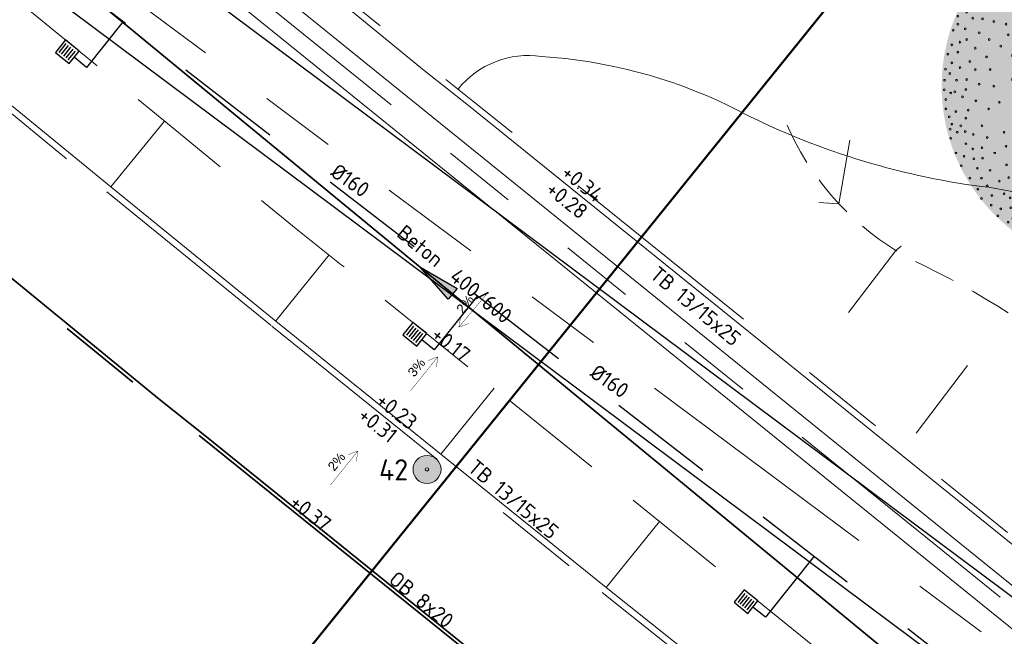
# Model space of a CAD drawing. Header units: metres. Extents: x 92403 to 95147, y 464428 to 465602.
# Tile 427 of 568: x 93200 to 93223, y 465138 to 465153. Entities that reach past the tile are written whole.
import ezdxf
from ezdxf.enums import TextEntityAlignment as Align

# ---------------------------------------------------------------- set-up
doc = ezdxf.new("R2010")
doc.units = ezdxf.units.M
for name, pattern in [('DASHED', [0.75, 0.5, -0.25]), ('DASHEDX2', [1.5, 1, -0.5]), ('RI-DRAINAGE', [19.2, 6, -1.8, 1.8, -1.8, 2.4, -1.8, 1.8, -1.8]), ('RI-GWA', [18.45, 6, -1.8, 1.75, -1.8, 1.75, -1.8, 1.75, -1.8]), ('RI-HWA_KOLKAANSLUITING', [4.3, 2.5, -1.8]), ('VH-OPSLUITBAND_80X200', [14, 8, -2, 2, -2]), ('VH-TROTTOIRBAND', [15, 5, -2, 2, -2, 2, -2]), ('XX-HIDDEN', [4, 2, -2])]:
    doc.linetypes.add(name, pattern=pattern)
doc.layers.get('0').update_dxf_attribs({"linetype": 'CONTINUOUS'})
for name, color, linetype, lineweight, true_color in [('B-OI-RI-GWA_TRANSPORTLEIDING-G', 7, 'RI-GWA', 18, 0xff8400), ('B-XX-KL-ET_LS_OV_LICHTMAST-S', 7, 'CONTINUOUS', 9, 0xff0026), ('N-OI-RI-DRAINAGE_DRAIN_PVC-G', 7, 'RI-DRAINAGE', 18, 0x00ff04), ('N-RO-GR-BOOM-V', 7, 'CONTINUOUS', 18, 0x002600)]:
    doc.layers.add(name, color=color, linetype=linetype, lineweight=lineweight, true_color=true_color)
for name, color, linetype, lineweight in [('B-WE-VH-VERHARDING_FUNDERING-G', 252, 'CONTINUOUS', 18), ('N-GV-GW-TALUDARCERING-S', 250, 'XX-HIDDEN', 0), ('N-RO-GR-BEPLANTING_CULTUUR_PLANTVAK HEESTERS', 78, 'CONTINUOUS', 9), ('N-RO-VW-MARKERING-G', 7, 'CONTINUOUS', 9), ('N-WE-GW-ONTGRAVING-V', 2, 'CONTINUOUS', 30), ('N-WE-IE-MEUBILAIR_WEGMEUBILAIR_LICHTMAST-T25', 7, 'CONTINUOUS', 25), ('N-WE-RI-HWA_KOLK_STRAATKOLK-S', 150, 'CONTINUOUS', 25), ('N-WE-RI-HWA_KOLKAANSLUITING-G', 150, 'RI-HWA_KOLKAANSLUITING', 25), ('N-WE-RI-KOLK-T18', 150, 'CONTINUOUS', 18), ('N-WE-VH-KANTOPSLUITING_OPSLUITBAND_80X200-G', 7, 'VH-OPSLUITBAND_80X200', 35), ('N-WE-VH-KANTOPSLUITING_TROTTOIRBAND-G', 7, 'VH-TROTTOIRBAND', 35), ('N-WE-VH-KANTOPSLUITING_TROTTOIRBAND_130 150-T18', 10, 'CONTINUOUS', 18), ('N-WE-VH-KANTOPSLUITING_VOORKANTBAND-G', 50, 'CONTINUOUS', 35), ('V-WE-RI-GWA_STROOMRICHTING-S', 30, 'CONTINUOUS', 25), ('V-WE-RI-VOLSCHUIMEN-G', 130, 'CONTINUOUS-V', 35), ('X-XX-AL-HOOGTELABEL-T-afschot', 7, 'CONTINUOUS', 18), ('X-XX-AL-HOOGTELABEL-T18', 7, 'CONTINUOUS', 18), ('X-XX-AL-hoogtelijnen-S', 98, 'DASHEDX2', 9), ('X-XX-AL-VERWIJZING-S', 7, 'CONTINUOUS', 13)]:
    doc.layers.add(name, color=color, linetype=linetype, lineweight=lineweight)
doc.layers.add('N-RO-GR-BOOM-S', color=7, linetype='CONTINUOUS', lineweight=9, true_color=0x005700, transparency=0.3)
doc.styles.add('1_500_2mm', font='arial.ttf', dxfattribs={"height": 1})
doc.styles.add('NLCS-ISO', font='NLCS-ISO.ttf')
doc.styles.add('NLCS-ISO-M200-T18', font='NLCS-ISO.ttf', dxfattribs={"height": 0.36})
doc.styles.add('NLCS-ISO-M200-T25', font='NLCS-ISO.ttf', dxfattribs={"height": 0.5})
doc.linetypes.add('CONTINUOUS-V', pattern='A,3.5,[24,NLCS.SHX,S=0.5,R=0,X=0,Y=0],3.5', length=7)

# ---------------------------------------------------------------- blocks, each defined once
blk = doc.blocks.new('LIGHTWEL 4M')
at = {"true_color": 0xffffff}
h = blk.add_hatch(color=7, dxfattribs=at)
h.dxf.hatch_style = 1
edge = h.paths.add_edge_path()
edge.add_arc((0, 0), 0.33, 0, 360)
at = {"color": 18, "true_color": 0x000000}
for radius in [0.33, 0.04]:
    blk.add_circle((0, 0), radius, dxfattribs=at)
blk = doc.blocks.new('STRAATKOLK 415X375')
at = {"layer": 'N-WE-RI-HWA_KOLK_STRAATKOLK-S', "flags": 128}
blk.add_lwpolyline([(-0.415, 0), (0, 0), (0, 0.375), (-0.415, 0.375)], close=True, dxfattribs=at)
for points in [[(-0.344, 0.055), (-0.344, 0.32)], [(-0.275, 0.055), (-0.275, 0.32)], [(-0.207, 0.055), (-0.207, 0.32)], [(-0.137, 0.055), (-0.137, 0.32)], [(-0.068, 0.055), (-0.068, 0.32)]]:
    blk.add_lwpolyline(points, dxfattribs=at)
blk = doc.blocks.new('*U300')
at = {"layer": 'N-RO-GR-BOOM-V', "linetype": 'ByBlock', "ltscale": 1, "transparency": 33554567}
h = blk.add_hatch(color=98, dxfattribs=at)
h.dxf.hatch_style = 1
h.set_gradient(color1=(0, 51, 0), color2=(184, 200, 91), rotation=177, centered=1, name='INVCURVED')
edge = h.paths.add_edge_path()
edge.add_arc((0, 0), 2, 0, 360)
at = {"color": 0, "lineweight": -2}
for centre, radius in [((-0.404, 1.935), 0.0101), ((-0.133, 1.971), 0.0101), ((-0.053, 1.993), 0.0101), ((0.078, 1.979), 0.0101), ((0.196, 1.979), 0.0101), ((0.269, 1.949), 0.0101), ((0.364, 1.942), 0.0101), ((-0.681, 1.861), 0.0101), ((-0.542, 1.898), 0.0101), ((-0.499, 1.825), 0.0101), ((-0.455, 1.847), 0.0101), ((-0.382, 1.847), 0.0101), ((-0.272, 1.927), 0.0101), ((-0.184, 1.825), 0.0101), ((-0.17, 1.913), 0.0101), ((-0.104, 1.832), 0.0101), ((-0.089, 1.905), 0.0101), ((0.027, 1.92), 0.0101), ((0.078, 1.891), 0.0101), ((0.166, 1.891), 0.0101), ((0.247, 1.876), 0.0101), ((0.415, 1.898), 0.0101), ((0.488, 1.92), 0.0101), ((0.547, 1.847), 0.0101), ((0.59, 1.891), 0.0101), ((0.642, 1.854), 0.0101), ((0.722, 1.832), 0.0101), ((-0.915, 1.723), 0.0101), ((-0.813, 1.788), 0.0101), ((-0.762, 1.803), 0.0101), ((-0.725, 1.723), 0.0101), ((-0.637, 1.81), 0.0101), ((-0.586, 1.774), 0.0101), ((-0.411, 1.737), 0.0101), ((-0.345, 1.73), 0.0101), ((-0.199, 1.723), 0.0101), ((-0.031, 1.759), 0.0101), ((0.101, 1.81), 0.0101), ((0.115, 1.723), 0.0101), ((0.276, 1.759), 0.0101), ((0.342, 1.81), 0.0101), ((0.437, 1.752), 0.0101), ((0.481, 1.81), 0.0101), ((0.583, 1.766), 0.0101), ((0.678, 1.766), 0.0101), ((0.722, 1.723), 0.0101), ((0.78, 1.796), 0.0101), ((0.839, 1.752), 0.0101), ((0.912, 1.766), 0.0101), ((-1.024, 1.613), 0.0101), ((-0.996, 1.693), 0.0101), ((-0.959, 1.635), 0.0101), ((-0.871, 1.701), 0.0101), ((-0.66, 1.664), 0.0101), ((-0.477, 1.686), 0.0101), ((-0.301, 1.613), 0.0101), ((-0.089, 1.664), 0.0101), ((0.027, 1.642), 0.0101), ((0.232, 1.642), 0.0101), ((0.371, 1.657), 0.0101), ((0.532, 1.708), 0.0101), ((0.598, 1.649), 0.0101), ((0.722, 1.635), 0.0101), ((0.832, 1.628), 0.0101), ((0.919, 1.613), 0.0101), ((0.941, 1.693), 0.0101), ((0.999, 1.628), 0.0101), ((1.043, 1.693), 0.0101), ((1.116, 1.62), 0.0101), ((-1.237, 1.511), 0.0101), ((-1.127, 1.584), 0.0101), ((-1.01, 1.547), 0.0101), ((-0.901, 1.562), 0.0101), ((-0.864, 1.518), 0.0101), ((-0.791, 1.606), 0.0101), ((-0.747, 1.577), 0.0101), ((-0.601, 1.584), 0.0101), ((-0.484, 1.584), 0.0101), ((-0.163, 1.606), 0.0101), ((-0.06, 1.511), 0.0101), ((0.137, 1.554), 0.0101), ((0.444, 1.584), 0.0101), ((0.532, 1.518), 0.0101), ((0.722, 1.54), 0.0101), ((0.788, 1.503), 0.0101), ((0.89, 1.526), 0.0101), ((1.043, 1.547), 0.0101), ((1.16, 1.533), 0.0101), ((1.233, 1.547), 0.0101), ((-1.317, 1.467), 0.0101), ((-1.244, 1.431), 0.0101), ((-1.142, 1.489), 0.0101), ((-1.091, 1.423), 0.0101), ((-0.966, 1.496), 0.0101), ((-0.93, 1.431), 0.0101), ((-0.842, 1.459), 0.0101), ((-0.783, 1.394), 0.0101), ((-0.696, 1.489), 0.0101), ((-0.586, 1.482), 0.0101), ((-0.484, 1.431), 0.0101), ((-0.272, 1.482), 0.0101), ((0.269, 1.474), 0.0101), ((0.451, 1.394), 0.0101), ((1.036, 1.459), 0.0101), ((1.138, 1.459), 0.0101), ((1.255, 1.482), 0.0101), ((1.255, 1.394), 0.0101), ((1.299, 1.438), 0.0101), ((1.35, 1.474), 0.0101), ((-1.441, 1.357), 0.0101), ((-1.353, 1.38), 0.0101), ((-1.207, 1.336), 0.0101), ((-1.178, 1.285), 0.0101), ((-1.098, 1.328), 0.0101), ((-1.024, 1.372), 0.0101), ((-0.908, 1.343), 0.0101), ((-0.827, 1.336), 0.0101), ((-0.623, 1.306), 0.0101), ((-0.469, 1.35), 0.0101), ((-0.352, 1.306), 0.0101), ((-0.148, 1.387), 0.0101), ((0.027, 1.365), 0.0101), ((0.181, 1.35), 0.0101), ((0.378, 1.313), 0.0101), ((0.7, 1.306), 0.0101), ((0.883, 1.336), 0.0101), ((0.978, 1.387), 0.0101), ((1.058, 1.343), 0.0101), ((1.131, 1.321), 0.0101), ((1.241, 1.292), 0.0101), ((1.357, 1.38), 0.0101), ((1.452, 1.336), 0.0101), ((1.533, 1.285), 0.0101), ((-1.609, 1.189), 0.0101), ((-1.514, 1.255), 0.0101), ((-1.427, 1.27), 0.0101), ((-1.346, 1.241), 0.0101), ((-1.054, 1.262), 0.0101), ((-0.959, 1.219), 0.0101), ((-0.681, 1.197), 0.0101), ((-0.228, 1.226), 0.0101), ((0.554, 1.211), 0.0101), ((1.145, 1.219), 0.0101), ((1.365, 1.27), 0.0101), ((1.467, 1.248), 0.0101), ((1.482, 1.197), 0.0101), ((-1.565, 1.116), 0.0101), ((-1.441, 1.124), 0.0101), ((-1.39, 1.08), 0.0101), ((-1.31, 1.146), 0.0101), ((-1.28, 1.073), 0.0101), ((-1.214, 1.16), 0.0101), ((-1.127, 1.16), 0.0101), ((-1.003, 1.102), 0.0101), ((-0.893, 1.146), 0.0101), ((-0.528, 1.138), 0.0101), ((0.152, 1.109), 0.0101), ((0.824, 1.167), 0.0101), ((1.014, 1.116), 0.0101), ((1.197, 1.102), 0.0101), ((1.336, 1.175), 0.0101), ((1.409, 1.175), 0.0101), ((1.423, 1.08), 0.0101), ((1.504, 1.124), 0.0101), ((1.584, 1.175), 0.0101), ((1.606, 1.116), 0.0101), ((1.672, 1.073), 0.0101), ((-1.719, 1.021), 0.0101), ((-1.646, 1.043), 0.0101), ((-1.573, 1.014), 0.0101), ((-1.434, 1.014), 0.0101), ((-1.346, 0.963), 0.0101), ((-1.171, 0.97), 0.0101), ((-0.425, 0.97), 0.0101), ((-0.126, 1.043), 0.0101), ((0.408, 1.058), 0.0101), ((0.809, 0.97), 0.0101), ((1.35, 1.021), 0.0101), ((1.438, 0.985), 0.0101), ((1.511, 1.05), 0.0101), ((1.628, 0.985), 0.0101), ((1.686, 0.97), 0.0101), ((-1.711, 0.912), 0.0101), ((-1.565, 0.86), 0.0101), ((-1.339, 0.875), 0.0101), ((-1.127, 0.868), 0.0101), ((-1.076, 0.883), 0.0101), ((-0.827, 0.941), 0.0101), ((-0.747, 0.86), 0.0101), ((0.547, 0.86), 0.0101), ((1.219, 0.934), 0.0101), ((1.35, 0.919), 0.0101), ((1.518, 0.955), 0.0101), ((1.577, 0.883), 0.0101), ((1.701, 0.853), 0.0101), ((1.752, 0.934), 0.0101), ((-1.821, 0.766), 0.0101), ((-1.726, 0.809), 0.0101), ((1.036, 0.846), 0.0101), ((1.306, 0.802), 0.0101), ((1.504, 0.839), 0.0101), ((1.672, 0.832), 0.0101), ((1.774, 0.832), 0.0101), ((1.803, 0.788), 0.0101), ((-1.821, 0.678), 0.0101), ((-1.66, 0.744), 0.0101), ((-1.551, 0.737), 0.0101), ((-1.427, 0.707), 0.0101), ((-1.295, 0.678), 0.0101), ((-1.105, 0.663), 0.0101), ((0.773, 0.729), 0.0101), ((1.168, 0.671), 0.0101), ((1.452, 0.714), 0.0101), ((1.584, 0.722), 0.0101), ((1.672, 0.744), 0.0101), ((1.679, 0.642), 0.0101), ((1.788, 0.722), 0.0101), ((1.832, 0.722), 0.0101), ((1.862, 0.649), 0.0101), ((-1.872, 0.612), 0.0101), ((-1.741, 0.627), 0.0101), ((-1.588, 0.583), 0.0101), ((-1.273, 0.561), 0.0101), ((1.357, 0.533), 0.0101), ((1.613, 0.612), 0.0101), ((1.788, 0.591), 0.0101), ((1.883, 0.576), 0.0101), ((-1.887, 0.452), 0.0101), ((-1.799, 0.481), 0.0101), ((-1.726, 0.51), 0.0101), ((-1.478, 0.51), 0.0101), ((-1.353, 0.437), 0.0101), ((-0.988, 0.422), 0.0101), ((1.007, 0.488), 0.0101), ((1.504, 0.496), 0.0101), ((1.642, 0.444), 0.0101), ((1.716, 0.488), 0.0101), ((1.854, 0.51), 0.0101), ((1.927, 0.43), 0.0101), ((-1.931, 0.349), 0.0101), ((-1.821, 0.371), 0.0101), ((-1.631, 0.415), 0.0101), ((-1.507, 0.32), 0.0101), ((-1.229, 0.335), 0.0101), ((1.219, 0.357), 0.0101), ((1.357, 0.371), 0.0101), ((1.781, 0.342), 0.0101), ((1.832, 0.415), 0.0101), ((1.898, 0.349), 0.0101), ((1.949, 0.357), 0.0101), ((-1.887, 0.254), 0.0101), ((-1.69, 0.269), 0.0101), ((1.007, 0.249), 0.0101), ((1.555, 0.254), 0.0101), ((1.672, 0.298), 0.0101), ((1.811, 0.232), 0.0101), ((1.942, 0.254), 0.0101), ((1.964, 0.218), 0.0101), ((-1.957, 0.186), 0.0101), ((-1.909, 0.138), 0.0101), ((-1.799, 0.203), 0.0101), ((-1.631, 0.181), 0.0101), ((-1.47, 0.181), 0.0101), ((0, 0), 0.12), ((1.328, 0.108), 0.0101), ((1.547, 0.101), 0.0101), ((1.679, 0.152), 0.0101), ((1.767, 0.196), 0.0101), ((1.767, 0.108), 0.0101), ((1.883, 0.181), 0.0101), ((1.883, 0.115), 0.0101), ((1.949, 0.123), 0.0101), ((-1.967, 0.064), 0.0101), ((-1.836, 0.064), 0.0101), ((-1.726, 0.072), 0.0101), ((-1.588, 0.02), 0.0101), ((-1.427, -0.001), 0.0101), ((-1.229, 0.072), 0.0101), ((1.175, 0.094), 0.0101), ((1.642, 0.035), 0.0101), ((1.76, 0.02), 0.0101), ((1.854, 0.043), 0.0101), ((1.957, -0.001), 0.0101), ((1.978, 0.072), 0.0101), ((-1.972, -0.041), 0.0101), ((-1.901, -0.075), 0.0101), ((-1.855, -0.063), 0.0101), ((-1.734, -0.038), 0.0101), ((-1.017, -0.038), 0.0101), ((1.065, -0.043), 0.0101), ((1.452, -0.096), 0.0101), ((1.781, -0.075), 0.0101), ((1.847, -0.052), 0.0101), ((1.964, -0.075), 0.0101), ((-1.953, -0.147), 0.0101), ((-1.77, -0.118), 0.0101), ((-1.624, -0.162), 0.0101), ((-1.368, -0.177), 0.0101), ((1.27, -0.184), 0.0101), ((1.591, -0.213), 0.0101), ((1.723, -0.14), 0.0101), ((1.781, -0.177), 0.0101), ((1.84, -0.169), 0.0101), ((1.883, -0.118), 0.0101), ((1.891, -0.169), 0.0101), ((1.942, -0.126), 0.0101), ((1.949, -0.198), 0.0101), ((-1.953, -0.25), 0.0101), ((-1.843, -0.279), 0.0101), ((-1.711, -0.264), 0.0101), ((-1.485, -0.25), 0.0101), ((-1.186, -0.33), 0.0101), ((1.679, -0.257), 0.0101), ((1.752, -0.323), 0.0101), ((1.862, -0.294), 0.0101), ((1.942, -0.279), 0.0101), ((-1.916, -0.337), 0.0101), ((-1.887, -0.418), 0.0101), ((-1.789, -0.435), 0.0101), ((-1.734, -0.352), 0.0101), ((-1.558, -0.433), 0.0101), ((-0.893, -0.41), 0.0101), ((1.153, -0.374), 0.0101), ((1.292, -0.425), 0.0101), ((1.409, -0.345), 0.0101), ((1.533, -0.41), 0.0101), ((1.613, -0.41), 0.0101), ((1.686, -0.403), 0.0101), ((1.811, -0.433), 0.0101), ((1.828, -0.355), 0.0101), ((1.906, -0.389), 0.0101), ((-1.906, -0.471), 0.0101), ((-1.829, -0.505), 0.0101), ((-1.741, -0.498), 0.0101), ((-1.653, -0.528), 0.0101), ((-1.317, -0.505), 0.0101), ((0.926, -0.482), 0.0101), ((1.737, -0.454), 0.0101), ((1.847, -0.469), 0.0101), ((1.93, -0.486), 0.0101), ((-1.901, -0.571), 0.0101), ((-1.734, -0.63), 0.0101), ((-1.5, -0.564), 0.0101), ((-1.068, -0.549), 0.0101), ((1.138, -0.579), 0.0101), ((1.365, -0.622), 0.0101), ((1.511, -0.615), 0.0101), ((1.65, -0.564), 0.0101), ((1.73, -0.586), 0.0101), ((1.796, -0.556), 0.0101), ((1.862, -0.556), 0.0101), ((1.869, -0.622), 0.0101), ((-1.843, -0.732), 0.0101), ((-1.66, -0.688), 0.0101), ((-1.558, -0.674), 0.0101), ((-1.419, -0.732), 0.0101), ((-1.295, -0.659), 0.0101), ((-1.193, -0.71), 0.0101), ((-0.842, -0.761), 0.0101), ((0.934, -0.739), 0.0101), ((1.226, -0.739), 0.0101), ((1.642, -0.695), 0.0101), ((1.73, -0.754), 0.0101), ((1.76, -0.674), 0.0101), ((1.811, -0.695), 0.0101), ((-1.785, -0.871), 0.0101), ((-1.755, -0.768), 0.0101), ((-1.646, -0.797), 0.0101), ((-1.551, -0.79), 0.0101), ((-1.288, -0.863), 0.0101), ((-0.652, -0.863), 0.0101), ((1.087, -0.812), 0.0101), ((1.452, -0.82), 0.0101), ((1.584, -0.827), 0.0101), ((1.65, -0.783), 0.0101), ((1.657, -0.849), 0.0101), ((1.767, -0.863), 0.0101), ((1.781, -0.812), 0.0101), ((-1.609, -0.9), 0.0101), ((-1.47, -0.922), 0.0101), ((-1.003, -0.892), 0.0101), ((0.554, -0.92), 0.0101), ((0.89, -0.958), 0.0101), ((1.219, -0.958), 0.0101), ((1.504, -0.915), 0.0101), ((1.621, -0.951), 0.0101), ((1.693, -0.951), 0.0101), ((-1.69, -1.009), 0.0101), ((-1.565, -1.009), 0.0101), ((-1.368, -1.039), 0.0101), ((-1.266, -1.002), 0.0101), ((-0.798, -0.988), 0.0101), ((-0.557, -1.039), 0.0101), ((-0.323, -1.039), 0.0101), ((0.122, -1.081), 0.0101), ((0.737, -1.029), 0.0101), ((1.08, -1.024), 0.0101), ((1.365, -0.995), 0.0101), ((1.526, -1.017), 0.0101), ((1.555, -1.053), 0.0101), ((1.657, -1.046), 0.0101), ((-1.602, -1.127), 0.0101), ((-1.5, -1.09), 0.0101), ((-1.317, -1.178), 0.0101), ((-1.098, -1.09), 0.0101), ((-0.915, -1.141), 0.0101), ((0.422, -1.178), 0.0101), ((0.751, -1.127), 0.0101), ((1.087, -1.17), 0.0101), ((1.255, -1.141), 0.0101), ((1.306, -1.185), 0.0101), ((1.375, -1.129), 0.0101), ((1.445, -1.112), 0.0101), ((1.533, -1.185), 0.0101), ((1.591, -1.119), 0.0101), ((-1.565, -1.229), 0.0101), ((-1.456, -1.302), 0.0101), ((-1.449, -1.199), 0.0101), ((-1.251, -1.222), 0.0101), ((-1.047, -1.229), 0.0101), ((-0.667, -1.236), 0.0101), ((0.013, -1.229), 0.0101), ((0.24, -1.28), 0.0101), ((0.605, -1.294), 0.0101), ((0.897, -1.222), 0.0101), ((1.014, -1.25), 0.0101), ((1.248, -1.287), 0.0101), ((1.409, -1.222), 0.0101), ((1.46, -1.294), 0.0101), ((1.518, -1.265), 0.0101), ((-1.353, -1.345), 0.0101), ((-1.244, -1.331), 0.0101), ((-1.134, -1.411), 0.0101), ((-1.119, -1.331), 0.0101), ((-1.039, -1.411), 0.0101), ((-0.915, -1.404), 0.0101), ((-0.455, -1.345), 0.0101), ((-0.214, -1.316), 0.0101), ((0.788, -1.389), 0.0101), ((1.073, -1.36), 0.0101), ((1.204, -1.396), 0.0101), ((1.314, -1.316), 0.0101), ((1.38, -1.382), 0.0101), ((-1.383, -1.419), 0.0101), ((-1.273, -1.491), 0.0101), ((-1.222, -1.448), 0.0101), ((-0.755, -1.433), 0.0101), ((-0.44, -1.514), 0.0101), ((-0.082, -1.506), 0.0101), ((0.086, -1.514), 0.0101), ((0.232, -1.506), 0.0101), ((0.364, -1.506), 0.0101), ((0.517, -1.426), 0.0101), ((0.97, -1.47), 0.0101), ((1.124, -1.462), 0.0101), ((1.262, -1.433), 0.0101), ((1.262, -1.499), 0.0101), ((1.343, -1.462), 0.0101), ((-1.163, -1.579), 0.0101), ((-1.156, -1.528), 0.0101), ((-1.091, -1.609), 0.0101), ((-1.076, -1.543), 0.0101), ((-0.952, -1.565), 0.0101), ((-0.806, -1.565), 0.0101), ((-0.645, -1.528), 0.0101), ((-0.579, -1.623), 0.0101), ((-0.433, -1.623), 0.0101), ((-0.272, -1.528), 0.0101), ((0.145, -1.616), 0.0101), ((0.642, -1.55), 0.0101), ((0.737, -1.579), 0.0101), ((0.842, -1.626), 0.0101), ((0.875, -1.535), 0.0101), ((1.007, -1.535), 0.0101), ((1.08, -1.594), 0.0101), ((1.138, -1.616), 0.0101), ((1.189, -1.557), 0.0101), ((-1.024, -1.674), 0.0101), ((-0.934, -1.655), 0.0101), ((-0.842, -1.652), 0.0101), ((-0.703, -1.667), 0.0101), ((-0.637, -1.689), 0.0101), ((-0.389, -1.696), 0.0101), ((-0.272, -1.645), 0.0101), ((-0.155, -1.667), 0.0101), ((-0.06, -1.689), 0.0101), ((0.078, -1.66), 0.0101), ((0.181, -1.696), 0.0101), ((0.254, -1.63), 0.0101), ((0.429, -1.638), 0.0101), ((0.503, -1.696), 0.0101), ((0.578, -1.728), 0.0101), ((0.598, -1.638), 0.0101), ((0.722, -1.667), 0.0101), ((0.839, -1.718), 0.0101), ((0.926, -1.703), 0.0101), ((0.955, -1.645), 0.0101), ((1.043, -1.689), 0.0101), ((-0.937, -1.74), 0.0101), ((-0.835, -1.762), 0.0101), ((-0.718, -1.755), 0.0101), ((-0.688, -1.821), 0.0101), ((-0.594, -1.828), 0.0101), ((-0.506, -1.747), 0.0101), ((-0.345, -1.784), 0.0101), ((-0.272, -1.806), 0.0101), ((-0.184, -1.828), 0.0101), ((-0.163, -1.777), 0.0101), ((-0.024, -1.842), 0.0101), ((0.006, -1.777), 0.0101), ((0.122, -1.798), 0.0101), ((0.232, -1.784), 0.0101), ((0.349, -1.791), 0.0101), ((0.451, -1.806), 0.0101), ((0.561, -1.806), 0.0101), ((0.693, -1.769), 0.0101), ((0.788, -1.798), 0.0101), ((0.919, -1.747), 0.0101), ((-0.491, -1.864), 0.0101), ((-0.404, -1.893), 0.0101), ((-0.301, -1.879), 0.0101), ((-0.235, -1.944), 0.0101), ((-0.163, -1.893), 0.0101), ((0.03, -1.903), 0.0101), ((0.108, -1.864), 0.0101), ((0.232, -1.937), 0.0101), ((0.301, -1.882), 0.0101), ((0.386, -1.93), 0.0101), ((0.481, -1.901), 0.0101), ((0.605, -1.864), 0.0101), ((0.714, -1.857), 0.0101), ((-0.338, -1.952), 0.0101), ((-0.148, -1.988), 0.0101), ((-0.045, -1.952), 0.0101), ((0.093, -1.988), 0.0101)]:
    blk.add_circle(centre, radius, dxfattribs=at)
blk = doc.blocks.new('*U422')
at = {"ltscale": 0.1}
blk.add_hatch(color=256, dxfattribs=at).paths.add_polyline_path([(-2.5, 0), (2.5, 0.83), (2.5, -0.83)])
at = {"ltscale": 0.1, "flags": 128}
blk.add_lwpolyline([(-2.5, 0), (2.5, 0.83), (2.5, -0.83)], close=True, dxfattribs=at)
at = {"ltscale": 0.1, "style": 'NLCS-ISO'}
for tag, p in [('BOBL', (-108.83, 0)), ('MAT', (-1, 0.5))]:
    blk.add_attdef(tag, text='', height=1.8, dxfattribs=at).set_placement(p, align=Align.BOTTOM_RIGHT)
for tag, p in [('DIA', (1, 0.5)), ('BOBR', (105.49, 0))]:
    blk.add_attdef(tag, text='', height=1.8, dxfattribs=at).set_placement(p, align=Align.BOTTOM_LEFT)
blk.add_attdef('JVA', text='', height=1.8, dxfattribs=at).set_placement((0, -1), align=Align.TOP_CENTER)

msp = doc.modelspace()

# ---------------------------------------------------------------- linework, layer by layer
at = {"layer": 'B-OI-RI-GWA_TRANSPORTLEIDING-G'}
msp.add_lwpolyline([(93272.55, 465095.75), (93251.943, 465115.897), (93204.585, 465154.179), (93185.772, 465166.92)], dxfattribs=at)
at = {"layer": 'B-WE-VH-VERHARDING_FUNDERING-G', "lineweight": 13, "flags": 128}
for points in [[(93272.829632, 465096.036017), (93252.209137, 465116.196211), (93204.823305, 465154.500709), (93185.9963, 465167.251194)], [(93272.270368, 465095.463983), (93251.676863, 465115.597789), (93204.346695, 465153.857291), (93185.5477, 465166.588806)]]:
    msp.add_lwpolyline(points, dxfattribs=at)
at = {"layer": 'N-GV-GW-TALUDARCERING-S', "flags": 128}
for points in [[(93219.703567, 465149.866981), (93219.446137, 465148.364585), (93217.981268, 465148.457374)], [(93219.669435, 465145.80441), (93220.789914, 465147.263796), (93222.367641, 465148.530534)], [(93221.270567, 465142.95976), (93223.416652, 465145.803908), (93225.051019, 465147.819371)]]:
    msp.add_lwpolyline(points, dxfattribs=at)
at = {"layer": 'N-OI-RI-DRAINAGE_DRAIN_PVC-G', "flags": 128}
msp.add_lwpolyline([(93085.810838, 464868.712617), (93083.999667, 464867.318786), (93077.569115, 464875.204006), (93112.448972, 464904.002739), (93144.958362, 464937.716867), (93179.40523, 464980.983312), (93211.015025, 465025.284543), (93236.748188, 465064.451684), (93262.771855, 465104.36421), (93226.947519, 465135.184441), (93186.423425, 465165.431006), (93177.677718, 465156.184343), (93156.563325, 465121.91281), (93138.602154, 465091.157835)], dxfattribs=at)
at = {"layer": 'N-RO-GR-BEPLANTING_CULTUUR_PLANTVAK HEESTERS', "lineweight": 9, "flags": 128}
msp.add_lwpolyline([(93224.90621, 465139.422368, 0.11969858), (93227.767325, 465144.460727, 0.28653124), (93227.767325, 465144.460727, -0.036909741), (93227.767325, 465144.460727, 0.188176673), (93227.371808, 465146.419894, 0.186189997), (93222.636934, 465148.794277, -0.086440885), (93216.853045, 465150.674639, 0.09698293), (93212.43927, 465151.835734, 0.26526216), (93210.474716, 465151.065732, -0.464199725)], format="xyb", dxfattribs=at)
at = {"layer": 'N-RO-VW-MARKERING-G', "linetype": 'DASHED', "ltscale": 5, "flags": 128}
for points in [[(93219.46078, 465137.456318), (93207.724126, 465146.929223), (93206.662951, 465147.771457), (93203.885141, 465150.046886), (93198.732062, 465154.268004), (93195.286911, 465156.997265)], [(93203.559371, 465150.313739), (93202.292003, 465148.766554)], [(93207.438235, 465147.159972), (93206.182098, 465145.603656)], [(93211.329026, 465144.019631), (93210.07289, 465142.463315)], [(93215.219817, 465140.87929), (93213.963681, 465139.322973)]]:
    msp.add_lwpolyline(points, dxfattribs=at)
at = {"layer": 'N-WE-GW-ONTGRAVING-V', "flags": 128}
for points in [[(93135.970622, 465092.88365), (93137.440861, 465091.350565), (93155.619991, 465122.478751), (93177.191564, 465157.49235), (93177.762158, 465158.418502), (93179.383941, 465159.589108), (93186.29691, 465166.898052), (93224.970731, 465138.032503), (93232.264134, 465146.136858), (93210.039848, 465172.256601), (93213.08631, 465174.848718), (93237.70972, 465145.909334), (93228.30943, 465135.463828), (93263.946259, 465104.804911), (93273.565557, 465100.262213), (93306.956804, 465137.956634)], [(93235.8278, 465065.054087), (93260.636204, 465103.102765), (93222.360636, 465135.132193), (93223.492871, 465136.39032), (93186.54994, 465163.963959), (93181.37815, 465158.495928), (93182.152484, 465157.39757), (93160.05693, 465122.058116), (93139.488098, 465087.416048), (93137.93326, 465085.924948), (93133.573785, 465090.470773)]]:
    msp.add_lwpolyline(points, dxfattribs=at)
at = {"layer": 'N-WE-RI-HWA_KOLKAANSLUITING-G', "flags": 128}
for points in [[(93193.594401, 465158.048829), (93193.890078, 465157.810135), (93195.397875, 465158.222388), (93224.731066, 465135.523831)], [(93202.585823, 465152.660223), (93201.724911, 465151.579481), (93201.429234, 465151.818176)], [(93210.935479, 465146.199108), (93209.913639, 465144.920993), (93209.617962, 465145.159688)], [(93218.864615, 465140.063398), (93217.716995, 465138.622738), (93217.421318, 465138.861432)]]:
    msp.add_lwpolyline(points, dxfattribs=at)
at = {"layer": 'N-WE-VH-KANTOPSLUITING_OPSLUITBAND_80X200-G', "flags": 128}
msp.add_lwpolyline([(93193.525, 465151.59), (93193.588615, 465151.670305), (93195.451, 465150.195), (93203.38, 465143.7), (93204.456, 465142.846), (93218.807, 465131.263), (93226.227, 465125.193), (93233.54, 465119.306), (93240.747, 465113.477), (93247.52, 465108.006), (93253.441, 465103.234)], dxfattribs=at)
at = {"layer": 'N-WE-VH-KANTOPSLUITING_TROTTOIRBAND-G', "lineweight": 15, "flags": 128}
msp.add_lwpolyline([(93409.226208, 465234.019436), (93409.128652, 465233.939651, 0.414213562), (93409.065203, 465233.306426), (93409.856557, 465232.338821, -0.414213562), (93409.814257, 465231.916671), (93381.522343, 465208.778144, -0.414213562), (93381.100193, 465208.820444), (93380.308838, 465209.788048, 0.414213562), (93379.675613, 465209.851498), (93376.049754, 465206.886091), (93364.772064, 465197.428939, 0.414213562), (93364.716402, 465196.794982), (93365.51959, 465195.837178, -0.414213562), (93365.482482, 465195.414539), (93362.340883, 465192.780084, -0.414213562), (93361.918245, 465192.817192), (93361.114209, 465193.776008, 0.412864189), (93360.481844, 465193.832999), (93349.401638, 465184.628102, 0.41054178), (93349.339473, 465183.998775), (93350.127722, 465183.025331, -0.400531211), (93350.087838, 465182.598076, -0.006243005), (93337.596947, 465172.777867), (93333.773863, 465169.772418, -0.414213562), (93333.352608, 465169.822858), (93332.580077, 465170.805556, 0.414213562), (93331.948195, 465170.881217), (93312.765922, 465155.801415, 0.414213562), (93312.690262, 465155.169533), (93313.453088, 465154.199179, -0.404626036), (93313.409911, 465153.783688, 0.006584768), (93307.849682, 465149.486879, 0.000777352), (93307.849318, 465149.486589, -0.414550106), (93307.427287, 465149.533959), (93306.648228, 465150.51171, 0.414541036), (93306.01547, 465150.582916, 0.0111353), (93296.82985, 465142.90598, 0.000505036), (93294.929437, 465141.124642, 0.414281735), (93294.90958, 465140.488481), (93295.765592, 465139.577519, -0.413745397), (93295.752222, 465139.153288, 0.001355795), (93290.679012, 465134.356767, 0.000431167), (93290.678825, 465134.356588, -0.414984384), (93290.254787, 465134.367151), (93289.393155, 465135.272917, 0.414281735), (93288.756881, 465135.288731, 0.001894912), (93281.70306, 465128.524344, 0.007732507), (93271.356442, 465118.042172, 0.414398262), (93271.370629, 465117.405733), (93272.274044, 465116.542262, -0.410940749), (93272.283361, 465116.117209, 0.003748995), (93267.4135, 465110.935116), (93267.266621, 465110.785557, -0.385792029), (93260.762851, 465110.407644), (93253.912458, 465115.928684), (93247.148689, 465121.392224), (93239.932672, 465127.228517), (93232.641773, 465133.097726), (93225.226828, 465139.163591), (93210.817285, 465150.793842), (93209.770142, 465151.624938), (93201.837464, 465158.122951), (93199.910649, 465159.649295), (93198.360933, 465160.87707), (93192.87345, 465165.224888, -0.463375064), (93192.68011, 465171.096308), (93202.287447, 465179.796213, -0.414213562), (93202.711191, 465179.77521), (93203.550233, 465178.848652, 0.414213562), (93204.185849, 465178.817147), (93218.566018, 465191.83908, 0.414213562), (93218.597523, 465192.474696), (93217.758481, 465193.401253, -0.414213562), (93217.779485, 465193.824997), (93218.279411, 465194.277704), (93222.852491, 465197.81358), (93223.978394, 465198.661971), (93225.030833, 465199.420116), (93227.812063, 465201.361465), (93227.86854, 465201.401449)], format="xyb", dxfattribs=at)
at = {"layer": 'N-WE-VH-KANTOPSLUITING_TROTTOIRBAND-G', "lineweight": 15}
msp.add_lwpolyline([(93184.241779, 465160.100251, -0.447158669), (93189.896909, 465161.076469), (93195.313081, 465156.785161, -0.414213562), (93195.361931, 465156.363719), (93194.585696, 465155.383943, 0.414213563), (93194.658976, 465154.751776), (93197.383249, 465152.593635), (93202.197127, 465148.650371), (93206.085728, 465145.484721), (93213.869882, 465139.205918), (93217.546992, 465136.278738, 0.413824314), (93218.17941, 465136.346393), (93218.944702, 465137.294567, -0.414213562), (93219.36657, 465137.339594), (93222.010608, 465135.205534), (93229.428085, 465129.137598)], format="xyb", dxfattribs=at)
at = {"layer": 'N-WE-VH-KANTOPSLUITING_VOORKANTBAND-G', "linetype": 'Continuous', "lineweight": 15}
for points in [[(93218.465333, 465191.950267), (93204.085164, 465178.928334, -0.414213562), (93203.66142, 465178.949337), (93202.822378, 465179.875895, 0.414213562), (93202.186762, 465179.9074), (93192.579425, 465171.207495, 0.463375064), (93192.780297, 465165.107318), (93198.267785, 465160.759497), (93199.817508, 465159.531716), (93201.743361, 465158.006135), (93209.675985, 465151.508166), (93210.723553, 465150.676733), (93225.132233, 465139.047177)], [(93229.522606, 465129.254072), (93222.105202, 465135.321948), (93219.46078, 465137.456318, 0.414213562), (93218.827978, 465137.388777), (93218.062687, 465136.440604, -0.414213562), (93217.640796, 465136.39579), (93213.963681, 465139.322973), (93206.180166, 465145.601261), (93202.292003, 465148.766554), (93197.477354, 465152.71045), (93194.752119, 465154.869353, -0.414213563), (93194.703269, 465155.290795), (93195.479504, 465156.27057, 0.414213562), (93195.406229, 465156.902734), (93189.990061, 465161.194039, 0.447158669), (93184.114602, 465160.179786)]]:
    msp.add_lwpolyline(points, format="xyb", dxfattribs=at)
at = {"layer": 'N-WE-VH-KANTOPSLUITING_VOORKANTBAND-G', "flags": 128}
msp.add_lwpolyline([(93193.462291, 465151.639675), (93193.575584, 465151.782693), (93193.638679, 465151.732706), (93195.501188, 465150.257302), (93203.430217, 465143.762278), (93204.50599, 465142.908458), (93218.857451, 465131.325087), (93226.277411, 465125.25512), (93233.590237, 465119.368259), (93240.797309, 465113.539202), (93247.570235, 465108.068261), (93253.491201, 465103.296288)], dxfattribs=at)
at = {"layer": 'V-WE-RI-VOLSCHUIMEN-G', "flags": 128}
msp.add_lwpolyline([(93254.912851, 465109.601901), (93227.542611, 465132.080976), (93192.380823, 465161.040633)], dxfattribs=at)
at = {"layer": 'X-XX-AL-HOOGTELABEL-T-afschot', "const_width": 0.008865}
for points in [[(93211.152542, 465146.245148), (93210.4931, 465145.457324)], [(93210.723855, 465145.541628), (93210.4931, 465145.457324), (93210.535468, 465145.699315)], [(93209.355128, 465143.961017), (93209.999829, 465144.760949)], [(93209.961961, 465144.518212), (93209.999829, 465144.760949), (93209.770679, 465144.672375)], [(93207.470953, 465141.74244), (93208.115654, 465142.542372)], [(93208.077786, 465142.299635), (93208.115654, 465142.542372), (93207.886504, 465142.453798)]]:
    msp.add_lwpolyline(points, dxfattribs=at)
at = {"layer": 'X-XX-AL-hoogtelijnen-S', "flags": 128}
msp.add_lwpolyline([(93225.785953, 465143.938749, 0.078131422), (93221.460641, 465146.90047, -0.190519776), (93218.133601, 465150.43142)], format="xyb", dxfattribs=at)
at = {"layer": 'X-XX-AL-VERWIJZING-S', "lineweight": 50, "flags": 128}
msp.add_lwpolyline([(93202.959263, 465132.921784), (93228.189743, 465164.181614)], dxfattribs=at)

# ---------------------------------------------------------------- block references
at = {"layer": 'B-XX-KL-ET_LS_OV_LICHTMAST-S'}
msp.add_blockref('LIGHTWEL 4M', (93209.743796, 465142.106739), dxfattribs=at)
at = {"layer": 'N-RO-GR-BOOM-S', "xscale": 2.151246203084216, "yscale": 2.151246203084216, "zscale": 2.151246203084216}
msp.add_blockref('*U300', (93226.169274, 465151.136463), dxfattribs=at)
at = {"layer": 'N-WE-RI-HWA_KOLK_STRAATKOLK-S', "rotation": 321.0867280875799}
for p in [(93201.311457, 465151.672282), (93209.500185, 465145.013795), (93217.303541, 465138.715539)]:
    msp.add_blockref('STRAATKOLK 415X375', p, dxfattribs=at)
at = {"layer": 'V-WE-RI-GWA_STROOMRICHTING-S'}
ref = msp.add_blockref('*U422', (93209.961717, 465146.560805), dxfattribs=dict(at, xscale=0.2, yscale=0.2, zscale=0.2, rotation=320.5247335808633))
ref.add_attrib('MAT', 'Beton', dxfattribs={"layer": '0', "ltscale": 0.1, "height": 0.36, "rotation": 320.5247336, "style": 'NLCS-ISO'}).set_placement((93209.870911, 465146.765144), align=Align.BOTTOM_RIGHT)
ref.add_attrib('DIA', '400/600', dxfattribs={"layer": '0', "ltscale": 0.1, "height": 0.36, "rotation": 320.5247336, "style": 'NLCS-ISO'}).set_placement((93210.179671, 465146.510846), align=Align.BOTTOM_LEFT)

# ---------------------------------------------------------------- texts
at = {"layer": 'N-WE-IE-MEUBILAIR_WEGMEUBILAIR_LICHTMAST-T25', "insert": (93208.614541, 465142.346873), "char_height": 0.5, "attachment_point": 1, "style": 'NLCS-ISO-M200-T25'}
msp.add_mtext_dynamic_manual_height_columns('42', width=3.78348824, gutter_width=6.25, heights=[0], dxfattribs=at)
at = {"layer": 'N-WE-RI-KOLK-T18', "style": 'NLCS-ISO-M200-T18'}
for p in [(93207.441436, 465149.041605), (93213.550637, 465144.312456)]:
    msp.add_text('%%C160', height=0.36, rotation=324.8806999, dxfattribs=at).set_placement(p)
at = {"layer": 'N-WE-VH-KANTOPSLUITING_TROTTOIRBAND_130 150-T18', "char_height": 0.36, "width": 4.66934953, "attachment_point": 1, "style": 'NLCS-ISO-M200-T18'}
for s, insert, rotation in [('TB 13/15x25', (93215.198978, 465146.921382), 319.9674698), ('TB 13/15x25', (93210.90664, 465142.373381), 319.9674698), ('OB 8x20', (93209.041063, 465139.740026), 320.6811957)]:
    msp.add_mtext(s, dxfattribs=dict(at, insert=insert, rotation=rotation))
at = {"layer": 'X-XX-AL-HOOGTELABEL-T-afschot', "char_height": 0.22, "width": 4.66934953, "style": '1_500_2mm'}
for s, insert, attachment_point, rotation in [('2%', (93210.698693, 465146.242083), 3, 50.4113542), ('3%', (93209.269964, 465144.406814), 1, 50.7910251), ('2%', (93207.385789, 465142.188237), 1, 50.7910251)]:
    msp.add_mtext(s, dxfattribs=dict(at, insert=insert, attachment_point=attachment_point, rotation=rotation))
at = {"layer": 'X-XX-AL-HOOGTELABEL-T18', "char_height": 0.36, "width": 4.66934953, "attachment_point": 1, "rotation": 321.4874564, "style": 'NLCS-ISO-M200-T18'}
for s, insert in [('+0.34', (93213.100848, 465149.31828)), ('+0.28', (93212.737061, 465148.924013)), ('+0.17', (93210.036425, 465145.499411)), ('+0.23', (93208.733884, 465143.95214)), ('+0.31', (93208.311049, 465143.60222)), ('+0.37', (93206.701535, 465141.552751))]:
    msp.add_mtext(s, dxfattribs=dict(at, insert=insert))

doc.saveas('drawing.dxf')
